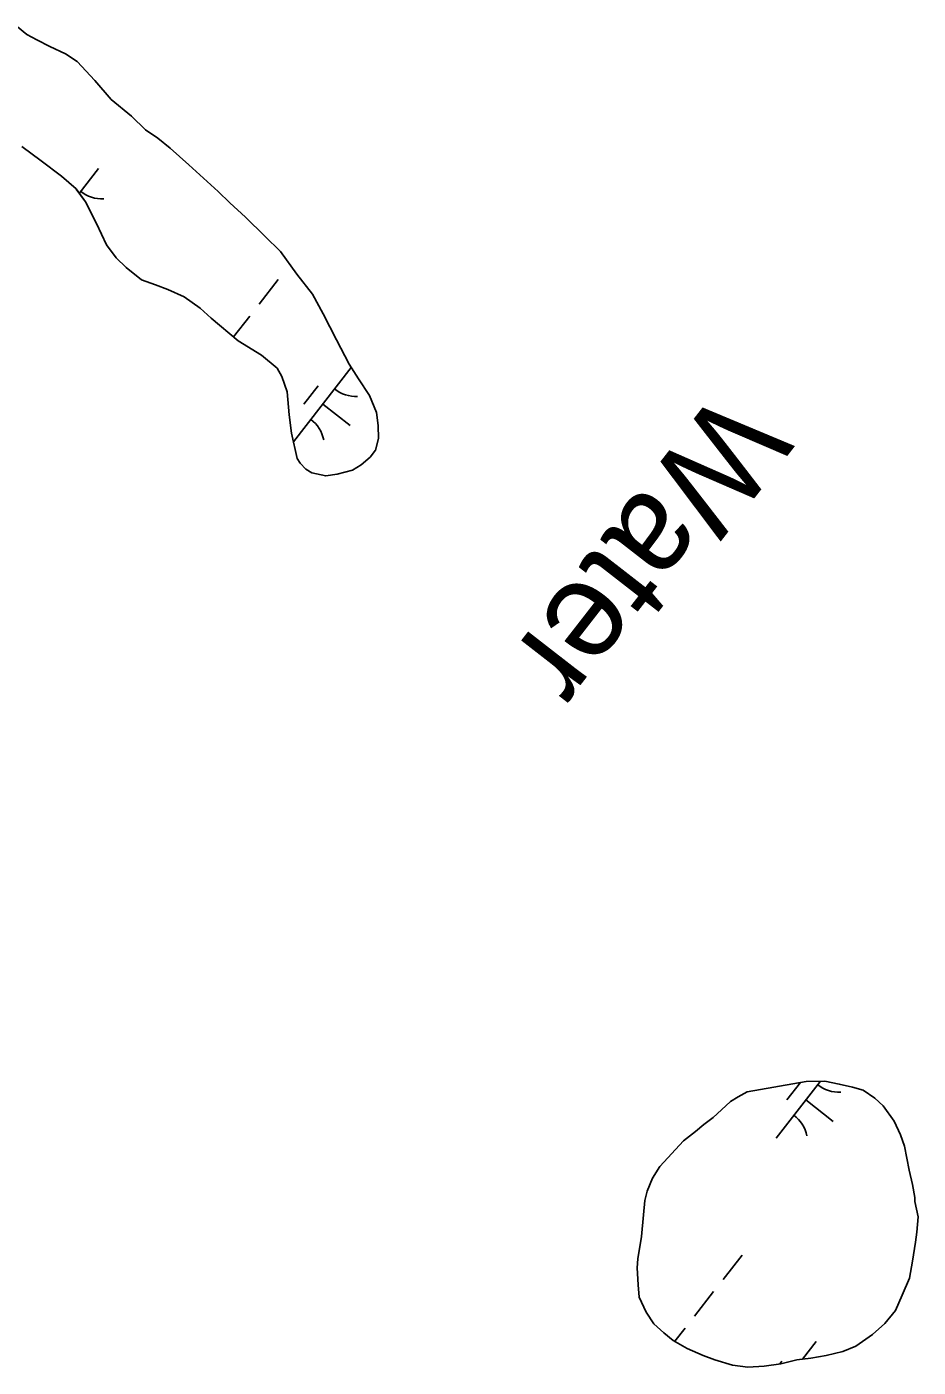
# Model space of a CAD drawing. Extents: x 3888273 to 3909528, y 158682 to 181032.
# Drawn here: x 3903269 to 3903730, y 169242 to 169936 of the extents above; entities that cross this region are included whole.
import ezdxf

# ---------------------------------------------------------------- set-up
doc = ezdxf.new("R2010")
doc.units = 0
for name, color, linetype in [('V-RIVR-IDEN', 7, 'Continuous'), ('V-TOPO-SHOR', 7, 'Continuous'), ('V-WETL-SWMP', 7, 'Continuous')]:
    doc.layers.add(name, color=color, linetype=linetype)

msp = doc.modelspace()

# ---------------------------------------------------------------- linework, layer by layer
at = {"layer": 'V-TOPO-SHOR'}
for points in [[(3903266.5, 169873.77), (3903276.51, 169866.32), (3903286.92, 169858.49), (3903294.54, 169851.82), (3903299.38, 169845.11), (3903305.05, 169834.05), (3903310.33, 169822.98), (3903315.17, 169816.28), (3903320.39, 169811.17), (3903328.4, 169804.9), (3903335.58, 169802.19), (3903341.96, 169799.88), (3903350.34, 169795.99), (3903358.75, 169790.12), (3903364.36, 169785.02), (3903378.39, 169773.24), (3903390.38, 169765.82), (3903398.4, 169759.15), (3903400.83, 169754.81), (3903403.69, 169746.9), (3903404.61, 169734.99), (3903405.9, 169725.47), (3903408.82, 169712.39), (3903410.43, 169710.02), (3903413.25, 169706.87), (3903416.45, 169704.92), (3903423.61, 169703.41), (3903429.56, 169704.26), (3903437.48, 169706.33), (3903441.82, 169709.16), (3903446.55, 169713.18), (3903449.29, 169716.79), (3903450.82, 169722.76), (3903450.75, 169729.51), (3903449.88, 169736.26), (3903446.22, 169744.96), (3903440.56, 169753.64), (3903435.72, 169761.14), (3903429.23, 169773.78), (3903422.33, 169787.21), (3903416.67, 169797.48), (3903408.62, 169807.72), (3903400.15, 169819.55), (3903392.12, 169827.42), (3903382.08, 169837.24), (3903374.06, 169844.7), (3903368.04, 169850.6), (3903352.8, 169864.34), (3903343.18, 169872.98), (3903336.77, 169878.08), (3903330.37, 169882.38), (3903323.14, 169889.46), (3903312.73, 169898.08), (3903304.28, 169907.93), (3903295.04, 169917.76), (3903289.04, 169921.67), (3903281.05, 169925.56), (3903274.26, 169929.06), (3903269.07, 169931.79)], [(3903641.52, 169384.75), (3903672, 169390.22), (3903681.51, 169390.32), (3903689.06, 169388.82), (3903695.82, 169387.3), (3903701.39, 169385.77), (3903707.38, 169381.48), (3903711.79, 169377.55), (3903717.42, 169369.68), (3903720.67, 169362.58), (3903722.71, 169356.65), (3903725.22, 169344.39), (3903726.88, 169336.87), (3903728.14, 169330.14), (3903728.16, 169328.16), (3903729.83, 169320.25)], [(3903729.83, 169320.25), (3903729.12, 169312.31), (3903728.39, 169307.14), (3903726.9, 169297.22), (3903725.41, 169288.48), (3903721.54, 169279.71), (3903718.05, 169271.74), (3903712.57, 169264.95), (3903706.28, 169259.33), (3903697.62, 169253.29), (3903690.91, 169250.44), (3903682.21, 169248.37), (3903674.29, 169247.1), (3903667.17, 169246.23), (3903658.86, 169244.16), (3903650.15, 169242.88), (3903641.83, 169242.39), (3903633.88, 169243.5), (3903624.73, 169246.18), (3903618.76, 169248.5), (3903610.4, 169251.98), (3903603.22, 169256.26), (3903598.42, 169260.18), (3903593.21, 169264.88), (3903589.18, 169270.79), (3903585.53, 169278.68), (3903585.07, 169285.02), (3903584.58, 169293.74), (3903584.93, 169298.5), (3903586.79, 169310.02), (3903587.86, 169321.14), (3903588.58, 169328.68), (3903589.72, 169333.45), (3903592.42, 169340.22), (3903596.32, 169346.21), (3903608.48, 169359.42), (3903614.77, 169364.24), (3903619.1, 169367.86), (3903623.82, 169371.48), (3903628.14, 169375.49), (3903632.85, 169379.9), (3903636.79, 169382.32), (3903641.52, 169384.75)]]:
    msp.add_lwpolyline(points, dxfattribs=at)
at = {"layer": 'V-WETL-SWMP'}
for p, q in [((3903264.26, 169935.71), (3903269.07, 169931.79)), ((3903269.07, 169931.79), (3903274.26, 169929.06)), ((3903274.26, 169929.06), (3903281.05, 169925.56)), ((3903281.05, 169925.56), (3903289.04, 169921.67)), ((3903289.04, 169921.67), (3903295.04, 169917.76)), ((3903295.04, 169917.76), (3903304.28, 169907.93)), ((3903304.28, 169907.93), (3903312.73, 169898.08)), ((3903312.73, 169898.08), (3903323.14, 169889.46)), ((3903323.14, 169889.46), (3903330.37, 169882.38)), ((3903330.37, 169882.38), (3903336.77, 169878.08)), ((3903336.77, 169878.08), (3903343.18, 169872.98)), ((3903276.51, 169866.32), (3903266.5, 169873.77)), ((3903343.18, 169872.98), (3903352.8, 169864.34)), ((3903286.92, 169858.49), (3903276.51, 169866.32)), ((3903352.8, 169864.34), (3903368.04, 169850.6)), ((3903294.54, 169851.81), (3903286.92, 169858.49)), ((3903306.13, 169862.38), (3903296.16, 169849.57)), ((3903299.38, 169845.11), (3903294.54, 169851.81)), ((3903368.04, 169850.6), (3903374.06, 169844.7)), ((3903305.05, 169834.05), (3903299.38, 169845.11)), ((3903374.06, 169844.7), (3903382.09, 169837.24)), ((3903382.09, 169837.24), (3903392.12, 169827.41)), ((3903310.33, 169822.98), (3903305.05, 169834.05)), ((3903315.17, 169816.28), (3903310.33, 169822.98)), ((3903392.12, 169827.41), (3903400.15, 169819.55)), ((3903320.39, 169811.17), (3903315.17, 169816.28)), ((3903400.15, 169819.55), (3903408.61, 169807.72)), ((3903328.4, 169804.9), (3903320.39, 169811.17)), ((3903408.61, 169807.72), (3903416.67, 169797.48)), ((3903335.58, 169802.19), (3903328.4, 169804.9)), ((3903341.96, 169799.88), (3903335.58, 169802.19)), ((3903399.04, 169804.92), (3903389.22, 169792.29)), ((3903350.34, 169795.99), (3903341.96, 169799.88)), ((3903358.75, 169790.12), (3903350.34, 169795.99)), ((3903416.67, 169797.48), (3903422.33, 169787.21)), ((3903364.36, 169785.02), (3903358.75, 169790.12)), ((3903422.33, 169787.21), (3903429.23, 169773.78)), ((3903378.39, 169773.24), (3903364.36, 169785.02)), ((3903384.3, 169785.97), (3903375.98, 169775.27)), ((3903390.38, 169765.82), (3903378.39, 169773.24)), ((3903429.23, 169773.78), (3903435.72, 169761.14)), ((3903398.4, 169759.15), (3903390.38, 169765.82)), ((3903436.8, 169759.46), (3903406.89, 169721.02)), ((3903435.72, 169761.14), (3903440.56, 169753.64)), ((3903400.83, 169754.81), (3903398.4, 169759.15)), ((3903403.69, 169746.89), (3903400.83, 169754.81)), ((3903440.56, 169753.64), (3903446.22, 169744.96)), ((3903404.61, 169734.99), (3903403.69, 169746.89)), ((3903419.65, 169749.98), (3903412.28, 169740.51)), ((3903422.06, 169740.5), (3903436.26, 169729.45)), ((3903446.22, 169744.96), (3903449.88, 169736.26)), ((3903405.9, 169725.47), (3903404.61, 169734.99)), ((3903449.88, 169736.26), (3903450.75, 169729.51)), ((3903408.82, 169712.39), (3903405.9, 169725.47)), ((3903450.75, 169729.51), (3903450.82, 169722.76)), ((3903450.82, 169722.76), (3903449.29, 169716.79)), ((3903410.43, 169710.02), (3903408.82, 169712.39)), ((3903446.55, 169713.18), (3903441.82, 169709.16)), ((3903449.29, 169716.79), (3903446.55, 169713.18)), ((3903413.25, 169706.87), (3903410.43, 169710.02)), ((3903416.45, 169704.92), (3903413.25, 169706.87)), ((3903423.61, 169703.41), (3903416.45, 169704.92)), ((3903429.56, 169704.26), (3903423.61, 169703.41)), ((3903437.48, 169706.33), (3903429.56, 169704.26)), ((3903441.82, 169709.16), (3903437.48, 169706.33)), ((3903679.3, 169390.3), (3903656.4, 169360.87)), ((3903669.05, 169389.69), (3903661.98, 169380.6)), ((3903671.75, 169380.6), (3903685.96, 169369.55)), ((3903638.78, 169300.42), (3903628.95, 169287.79)), ((3903624.04, 169281.48), (3903614.22, 169268.85)), ((3903609.3, 169262.53), (3903604.04, 169255.77)), ((3903677.14, 169255.74), (3903670.01, 169246.58)), ((3903659.39, 169245.48), (3903658.29, 169244.08))]:
    msp.add_line(p, q, dxfattribs=at)
msp.add_lwpolyline([(3903641.52, 169384.75), (3903672, 169390.22), (3903681.51, 169390.32), (3903689.06, 169388.82), (3903695.82, 169387.3), (3903701.39, 169385.77), (3903707.38, 169381.48), (3903711.79, 169377.55), (3903717.42, 169369.68), (3903720.67, 169362.58), (3903722.71, 169356.65), (3903725.22, 169344.39), (3903726.88, 169336.87), (3903728.14, 169330.14), (3903728.17, 169328.16), (3903729.83, 169320.25), (3903729.12, 169312.31), (3903728.39, 169307.14), (3903726.9, 169297.22), (3903725.41, 169288.48), (3903721.54, 169279.71), (3903718.05, 169271.74), (3903712.57, 169264.95), (3903706.28, 169259.33), (3903697.62, 169253.29), (3903690.91, 169250.44), (3903682.21, 169248.37), (3903674.29, 169247.1), (3903667.16, 169246.23), (3903658.86, 169244.16), (3903650.15, 169242.88), (3903641.83, 169242.39), (3903633.88, 169243.5), (3903624.73, 169246.18), (3903618.76, 169248.5), (3903610.4, 169251.98), (3903603.21, 169256.27), (3903598.42, 169260.18), (3903593.21, 169264.88), (3903589.18, 169270.79), (3903585.53, 169278.68), (3903585.07, 169285.02), (3903584.58, 169293.74), (3903584.93, 169298.5), (3903586.79, 169310.02), (3903587.86, 169321.14), (3903588.58, 169328.68), (3903589.72, 169333.45), (3903592.42, 169340.22), (3903596.32, 169346.21), (3903608.48, 169359.42), (3903614.77, 169364.24), (3903619.1, 169367.86), (3903623.82, 169371.48), (3903628.14, 169375.49), (3903632.85, 169379.9), (3903636.79, 169382.32)], close=True, dxfattribs=at)
for centre, start, end in [((3903307.92, 169864.3), 231.34298, 272.88664), ((3903439.2, 169762.16), 231.34298, 272.88664), ((3903405.28, 169718.56), 11.34298, 52.88663), ((3903688.9, 169402.25), 231.34298, 272.88664), ((3903654.98, 169358.65), 11.34298, 52.88663)]:
    msp.add_arc(centre, 17.62, start, end, dxfattribs=at)

# ---------------------------------------------------------------- texts
at = {"layer": 'V-RIVR-IDEN'}
msp.add_text('Water', height=50, rotation=232.11852, dxfattribs=at).set_placement((3903626.88, 169749.77))

doc.saveas('drawing.dxf')
